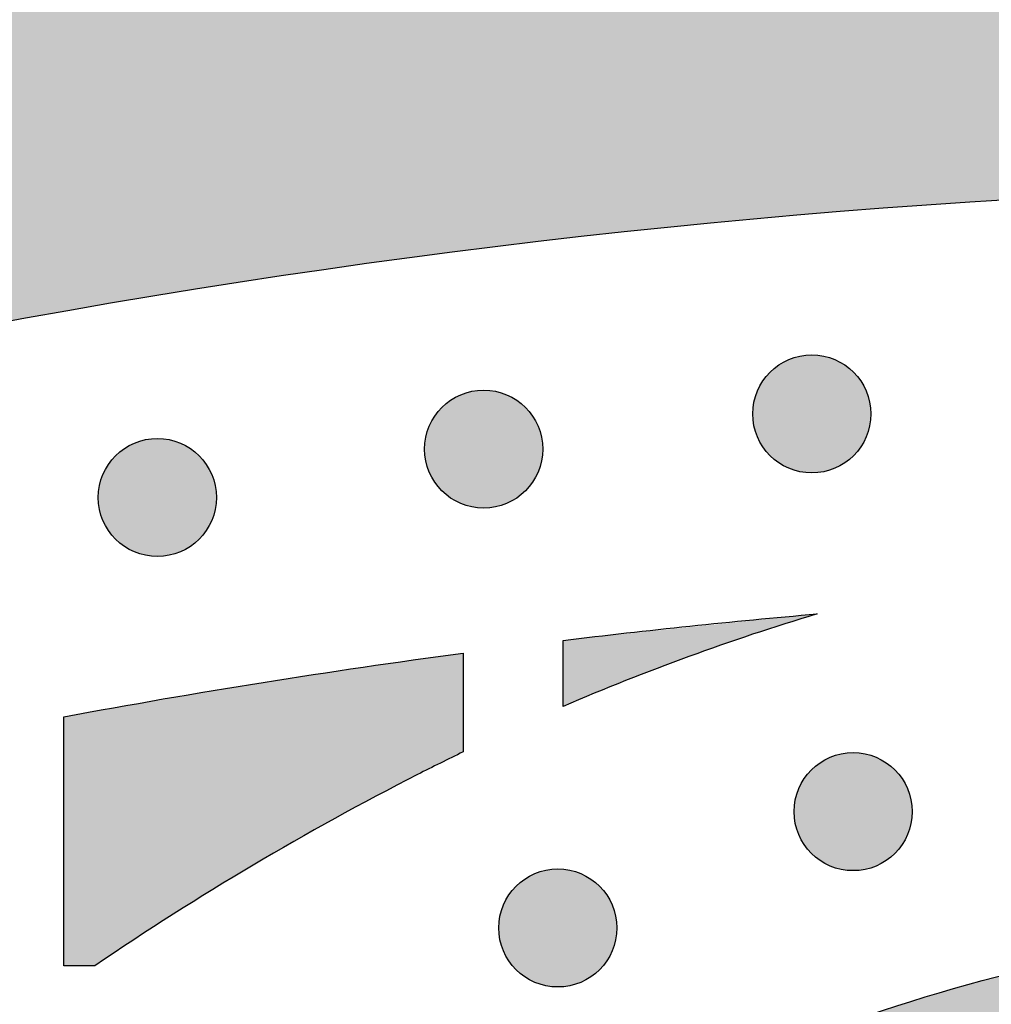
# Model space of a CAD drawing. Header units: millimetres. Extents: x -3873 to -97, y 912 to 4165.
# Tile 536 of 656: x -1699 to -1670, y 3134 to 3164. Entities that reach past the tile are written whole.
import ezdxf

# ---------------------------------------------------------------- set-up
doc = ezdxf.new("R2010")
doc.units = ezdxf.units.MM
doc.layers.add('pattern', color=7, linetype='Continuous', true_color=0x000000)

msp = doc.modelspace()

# ---------------------------------------------------------------- hatches: boundary and pattern name
at = {"layer": 'pattern'}
for points in [[(-1803.27, 3124.356), (-1803.97, 3123.213), (-1804.641, 3122.048), (-1805.279, 3120.862), (-1805.886, 3119.656), (-1806.459, 3118.431), (-1806.998, 3117.189), (-1807.502, 3115.932), (-1807.97, 3114.66), (-1808.402, 3113.375), (-1808.797, 3112.079), (-1809.156, 3110.774), (-1809.477, 3109.46), (-1809.76, 3108.14), (-1810.005, 3106.816), (-1810.213, 3105.488), (-1810.383, 3104.158), (-1806.355, 3107.298), (-1802.25, 3110.366), (-1798.07, 3113.357), (-1793.818, 3116.27), (-1789.496, 3119.101), (-1785.105, 3121.85), (-1780.649, 3124.512), (-1776.129, 3127.087), (-1771.549, 3129.571), (-1766.911, 3131.962), (-1762.218, 3134.26), (-1757.473, 3136.461), (-1752.678, 3138.564), (-1747.838, 3140.568), (-1742.954, 3142.47), (-1738.03, 3144.271), (-1733.07, 3145.967), (-1728.077, 3147.559), (-1723.053, 3149.046), (-1718.002, 3150.426), (-1712.929, 3151.698), (-1707.835, 3152.864), (-1702.725, 3153.921), (-1697.602, 3154.87), (-1692.469, 3155.711), (-1687.33, 3156.443), (-1682.188, 3157.067), (-1677.046, 3157.584), (-1671.908, 3157.993), (-1666.778, 3158.296), (-1661.657, 3158.493), (-1656.55, 3158.585), (-1656.55, 3170.585), (-1661.363, 3170.505), (-1666.186, 3170.337), (-1671.017, 3170.078), (-1675.854, 3169.73), (-1680.692, 3169.291), (-1685.532, 3168.762), (-1690.369, 3168.142), (-1695.201, 3167.431), (-1700.026, 3166.628), (-1704.841, 3165.735), (-1709.643, 3164.75), (-1714.43, 3163.675), (-1719.2, 3162.51), (-1723.95, 3161.255), (-1728.676, 3159.91), (-1733.378, 3158.477), (-1738.052, 3156.956), (-1742.696, 3155.348), (-1747.307, 3153.654), (-1751.883, 3151.874), (-1756.422, 3150.011), (-1760.921, 3148.064), (-1765.379, 3146.036), (-1769.792, 3143.928), (-1774.159, 3141.741), (-1778.478, 3139.476), (-1782.747, 3137.136), (-1786.963, 3134.721), (-1791.125, 3132.234), (-1795.232, 3129.676), (-1799.28, 3127.05)], [(-1674.419, 3152.937), (-1674.447, 3152.964), (-1674.476, 3152.991), (-1674.506, 3153.018), (-1674.537, 3153.044), (-1674.568, 3153.07), (-1674.601, 3153.095), (-1674.634, 3153.12), (-1674.668, 3153.144), (-1674.703, 3153.167), (-1674.739, 3153.19), (-1674.775, 3153.212), (-1674.813, 3153.233), (-1674.851, 3153.254), (-1674.889, 3153.274), (-1674.929, 3153.292), (-1674.969, 3153.31), (-1675.01, 3153.327), (-1675.051, 3153.343), (-1675.093, 3153.359), (-1675.135, 3153.373), (-1675.178, 3153.386), (-1675.222, 3153.398), (-1675.266, 3153.409), (-1675.31, 3153.419), (-1675.355, 3153.427), (-1675.4, 3153.435), (-1675.445, 3153.441), (-1675.49, 3153.447), (-1675.536, 3153.451), (-1675.582, 3153.454), (-1675.628, 3153.456), (-1675.674, 3153.456), (-1675.72, 3153.456), (-1675.765, 3153.454), (-1675.811, 3153.451), (-1675.857, 3153.447), (-1675.902, 3153.441), (-1675.948, 3153.435), (-1675.993, 3153.427), (-1676.037, 3153.419), (-1676.081, 3153.409), (-1676.125, 3153.398), (-1676.169, 3153.386), (-1676.212, 3153.373), (-1676.254, 3153.359), (-1676.296, 3153.343), (-1676.338, 3153.327), (-1676.378, 3153.31), (-1676.418, 3153.292), (-1676.458, 3153.274), (-1676.497, 3153.254), (-1676.535, 3153.233), (-1676.572, 3153.212), (-1676.608, 3153.19), (-1676.644, 3153.167), (-1676.679, 3153.144), (-1676.713, 3153.12), (-1676.746, 3153.095), (-1676.779, 3153.07), (-1676.81, 3153.044), (-1676.841, 3153.018), (-1676.871, 3152.991), (-1676.9, 3152.964), (-1676.928, 3152.937), (-1676.956, 3152.908), (-1676.983, 3152.879), (-1677.01, 3152.85), (-1677.036, 3152.819), (-1677.062, 3152.787), (-1677.087, 3152.755), (-1677.112, 3152.721), (-1677.136, 3152.687), (-1677.159, 3152.652), (-1677.182, 3152.617), (-1677.204, 3152.58), (-1677.225, 3152.543), (-1677.245, 3152.505), (-1677.265, 3152.466), (-1677.284, 3152.427), (-1677.302, 3152.387), (-1677.319, 3152.346), (-1677.335, 3152.305), (-1677.35, 3152.263), (-1677.364, 3152.22), (-1677.377, 3152.177), (-1677.389, 3152.134), (-1677.4, 3152.09), (-1677.41, 3152.046), (-1677.419, 3152.001), (-1677.427, 3151.956), (-1677.433, 3151.911), (-1677.438, 3151.865), (-1677.443, 3151.82), (-1677.446, 3151.774), (-1677.447, 3151.728), (-1677.448, 3151.682), (-1677.447, 3151.636), (-1677.446, 3151.59), (-1677.443, 3151.544), (-1677.438, 3151.499), (-1677.433, 3151.453), (-1677.427, 3151.408), (-1677.419, 3151.363), (-1677.41, 3151.318), (-1677.4, 3151.274), (-1677.389, 3151.23), (-1677.377, 3151.187), (-1677.364, 3151.144), (-1677.35, 3151.101), (-1677.335, 3151.059), (-1677.319, 3151.018), (-1677.302, 3150.977), (-1677.284, 3150.937), (-1677.265, 3150.898), (-1677.245, 3150.859), (-1677.225, 3150.821), (-1677.204, 3150.784), (-1677.182, 3150.747), (-1677.159, 3150.711), (-1677.136, 3150.677), (-1677.112, 3150.642), (-1677.087, 3150.609), (-1677.062, 3150.577), (-1677.036, 3150.545), (-1677.01, 3150.514), (-1676.983, 3150.485), (-1676.956, 3150.455), (-1676.928, 3150.427), (-1676.9, 3150.4), (-1676.871, 3150.373), (-1676.841, 3150.346), (-1676.81, 3150.32), (-1676.779, 3150.294), (-1676.746, 3150.269), (-1676.713, 3150.244), (-1676.679, 3150.22), (-1676.644, 3150.197), (-1676.608, 3150.174), (-1676.572, 3150.152), (-1676.535, 3150.131), (-1676.497, 3150.11), (-1676.458, 3150.09), (-1676.418, 3150.072), (-1676.378, 3150.054), (-1676.338, 3150.037), (-1676.296, 3150.02), (-1676.254, 3150.005), (-1676.212, 3149.991), (-1676.169, 3149.978), (-1676.125, 3149.966), (-1676.081, 3149.955), (-1676.037, 3149.945), (-1675.993, 3149.937), (-1675.948, 3149.929), (-1675.902, 3149.922), (-1675.857, 3149.917), (-1675.811, 3149.913), (-1675.765, 3149.91), (-1675.72, 3149.908), (-1675.674, 3149.908), (-1675.628, 3149.908), (-1675.582, 3149.91), (-1675.536, 3149.913), (-1675.49, 3149.917), (-1675.445, 3149.922), (-1675.4, 3149.929), (-1675.355, 3149.937), (-1675.31, 3149.945), (-1675.266, 3149.955), (-1675.222, 3149.966), (-1675.178, 3149.978), (-1675.135, 3149.991), (-1675.093, 3150.005), (-1675.051, 3150.02), (-1675.01, 3150.037), (-1674.969, 3150.054), (-1674.929, 3150.072), (-1674.889, 3150.09), (-1674.851, 3150.11), (-1674.813, 3150.131), (-1674.775, 3150.152), (-1674.739, 3150.174), (-1674.703, 3150.197), (-1674.668, 3150.22), (-1674.634, 3150.244), (-1674.601, 3150.269), (-1674.568, 3150.294), (-1674.537, 3150.32), (-1674.506, 3150.346), (-1674.476, 3150.373), (-1674.447, 3150.4), (-1674.419, 3150.427), (-1674.391, 3150.455), (-1674.364, 3150.485), (-1674.338, 3150.514), (-1674.311, 3150.545), (-1674.286, 3150.577), (-1674.26, 3150.609), (-1674.236, 3150.642), (-1674.212, 3150.677), (-1674.188, 3150.711), (-1674.165, 3150.747), (-1674.143, 3150.784), (-1674.122, 3150.821), (-1674.102, 3150.859), (-1674.082, 3150.898), (-1674.063, 3150.937), (-1674.045, 3150.977), (-1674.028, 3151.018), (-1674.012, 3151.059), (-1673.997, 3151.101), (-1673.983, 3151.144), (-1673.97, 3151.187), (-1673.958, 3151.23), (-1673.947, 3151.274), (-1673.937, 3151.318), (-1673.928, 3151.363), (-1673.921, 3151.408), (-1673.914, 3151.453), (-1673.909, 3151.499), (-1673.905, 3151.544), (-1673.902, 3151.59), (-1673.9, 3151.636), (-1673.899, 3151.682), (-1673.9, 3151.728), (-1673.902, 3151.774), (-1673.905, 3151.82), (-1673.909, 3151.865), (-1673.914, 3151.911), (-1673.921, 3151.956), (-1673.928, 3152.001), (-1673.937, 3152.046), (-1673.947, 3152.09), (-1673.958, 3152.134), (-1673.97, 3152.177), (-1673.983, 3152.22), (-1673.997, 3152.263), (-1674.012, 3152.305), (-1674.028, 3152.346), (-1674.045, 3152.387), (-1674.063, 3152.427), (-1674.082, 3152.466), (-1674.102, 3152.505), (-1674.122, 3152.543), (-1674.143, 3152.58), (-1674.165, 3152.617), (-1674.188, 3152.652), (-1674.212, 3152.687), (-1674.236, 3152.721), (-1674.26, 3152.755), (-1674.286, 3152.787), (-1674.311, 3152.819), (-1674.338, 3152.85), (-1674.364, 3152.879), (-1674.391, 3152.908)], [(-1684.278, 3151.881), (-1684.307, 3151.908), (-1684.336, 3151.935), (-1684.366, 3151.962), (-1684.396, 3151.988), (-1684.428, 3152.014), (-1684.46, 3152.039), (-1684.494, 3152.064), (-1684.528, 3152.088), (-1684.563, 3152.111), (-1684.598, 3152.134), (-1684.635, 3152.156), (-1684.672, 3152.177), (-1684.71, 3152.198), (-1684.749, 3152.218), (-1684.788, 3152.236), (-1684.828, 3152.254), (-1684.869, 3152.271), (-1684.91, 3152.287), (-1684.952, 3152.303), (-1684.995, 3152.317), (-1685.038, 3152.33), (-1685.081, 3152.342), (-1685.125, 3152.353), (-1685.17, 3152.363), (-1685.214, 3152.371), (-1685.259, 3152.379), (-1685.304, 3152.385), (-1685.35, 3152.391), (-1685.395, 3152.395), (-1685.441, 3152.398), (-1685.487, 3152.4), (-1685.533, 3152.4), (-1685.579, 3152.4), (-1685.625, 3152.398), (-1685.671, 3152.395), (-1685.716, 3152.391), (-1685.762, 3152.385), (-1685.807, 3152.379), (-1685.852, 3152.371), (-1685.897, 3152.363), (-1685.941, 3152.353), (-1685.985, 3152.342), (-1686.028, 3152.33), (-1686.071, 3152.317), (-1686.114, 3152.303), (-1686.156, 3152.287), (-1686.197, 3152.271), (-1686.238, 3152.254), (-1686.278, 3152.236), (-1686.317, 3152.218), (-1686.356, 3152.198), (-1686.394, 3152.177), (-1686.431, 3152.156), (-1686.468, 3152.134), (-1686.504, 3152.111), (-1686.538, 3152.088), (-1686.573, 3152.064), (-1686.606, 3152.039), (-1686.638, 3152.014), (-1686.67, 3151.988), (-1686.701, 3151.962), (-1686.731, 3151.935), (-1686.76, 3151.908), (-1686.788, 3151.881), (-1686.815, 3151.852), (-1686.842, 3151.823), (-1686.869, 3151.794), (-1686.895, 3151.763), (-1686.921, 3151.731), (-1686.946, 3151.699), (-1686.971, 3151.665), (-1686.995, 3151.631), (-1687.018, 3151.596), (-1687.041, 3151.561), (-1687.063, 3151.524), (-1687.084, 3151.487), (-1687.105, 3151.449), (-1687.125, 3151.41), (-1687.143, 3151.371), (-1687.161, 3151.331), (-1687.178, 3151.29), (-1687.195, 3151.249), (-1687.21, 3151.207), (-1687.224, 3151.164), (-1687.237, 3151.121), (-1687.249, 3151.078), (-1687.26, 3151.034), (-1687.27, 3150.99), (-1687.278, 3150.945), (-1687.286, 3150.9), (-1687.293, 3150.855), (-1687.298, 3150.809), (-1687.302, 3150.764), (-1687.305, 3150.718), (-1687.307, 3150.672), (-1687.307, 3150.626), (-1687.307, 3150.58), (-1687.305, 3150.534), (-1687.302, 3150.488), (-1687.298, 3150.443), (-1687.293, 3150.397), (-1687.286, 3150.352), (-1687.278, 3150.307), (-1687.27, 3150.262), (-1687.26, 3150.218), (-1687.249, 3150.174), (-1687.237, 3150.131), (-1687.224, 3150.088), (-1687.21, 3150.045), (-1687.195, 3150.003), (-1687.178, 3149.962), (-1687.161, 3149.921), (-1687.143, 3149.881), (-1687.125, 3149.842), (-1687.105, 3149.803), (-1687.084, 3149.765), (-1687.063, 3149.728), (-1687.041, 3149.691), (-1687.018, 3149.656), (-1686.995, 3149.621), (-1686.971, 3149.586), (-1686.946, 3149.553), (-1686.921, 3149.521), (-1686.895, 3149.489), (-1686.869, 3149.458), (-1686.842, 3149.429), (-1686.815, 3149.4), (-1686.788, 3149.371), (-1686.76, 3149.344), (-1686.731, 3149.317), (-1686.701, 3149.29), (-1686.67, 3149.264), (-1686.638, 3149.238), (-1686.606, 3149.213), (-1686.573, 3149.188), (-1686.538, 3149.164), (-1686.504, 3149.141), (-1686.468, 3149.118), (-1686.431, 3149.096), (-1686.394, 3149.075), (-1686.356, 3149.054), (-1686.317, 3149.034), (-1686.278, 3149.016), (-1686.238, 3148.998), (-1686.197, 3148.981), (-1686.156, 3148.965), (-1686.114, 3148.949), (-1686.071, 3148.935), (-1686.028, 3148.922), (-1685.985, 3148.91), (-1685.941, 3148.899), (-1685.897, 3148.889), (-1685.852, 3148.881), (-1685.807, 3148.873), (-1685.762, 3148.866), (-1685.716, 3148.861), (-1685.671, 3148.857), (-1685.625, 3148.854), (-1685.579, 3148.852), (-1685.533, 3148.852), (-1685.487, 3148.852), (-1685.441, 3148.854), (-1685.395, 3148.857), (-1685.35, 3148.861), (-1685.304, 3148.866), (-1685.259, 3148.873), (-1685.214, 3148.881), (-1685.17, 3148.889), (-1685.125, 3148.899), (-1685.081, 3148.91), (-1685.038, 3148.922), (-1684.995, 3148.935), (-1684.952, 3148.949), (-1684.91, 3148.965), (-1684.869, 3148.981), (-1684.828, 3148.998), (-1684.788, 3149.016), (-1684.749, 3149.034), (-1684.71, 3149.054), (-1684.672, 3149.075), (-1684.635, 3149.096), (-1684.598, 3149.118), (-1684.563, 3149.141), (-1684.528, 3149.164), (-1684.494, 3149.188), (-1684.46, 3149.213), (-1684.428, 3149.238), (-1684.396, 3149.264), (-1684.366, 3149.29), (-1684.336, 3149.317), (-1684.307, 3149.344), (-1684.278, 3149.371), (-1684.251, 3149.4), (-1684.224, 3149.429), (-1684.197, 3149.458), (-1684.171, 3149.489), (-1684.145, 3149.521), (-1684.12, 3149.553), (-1684.095, 3149.586), (-1684.071, 3149.621), (-1684.048, 3149.656), (-1684.025, 3149.691), (-1684.003, 3149.728), (-1683.982, 3149.765), (-1683.961, 3149.803), (-1683.941, 3149.842), (-1683.923, 3149.881), (-1683.905, 3149.921), (-1683.888, 3149.962), (-1683.872, 3150.003), (-1683.856, 3150.045), (-1683.842, 3150.088), (-1683.829, 3150.131), (-1683.817, 3150.174), (-1683.806, 3150.218), (-1683.796, 3150.262), (-1683.788, 3150.307), (-1683.78, 3150.352), (-1683.774, 3150.397), (-1683.768, 3150.443), (-1683.764, 3150.488), (-1683.761, 3150.534), (-1683.759, 3150.58), (-1683.759, 3150.626), (-1683.759, 3150.672), (-1683.761, 3150.718), (-1683.764, 3150.764), (-1683.768, 3150.809), (-1683.774, 3150.855), (-1683.78, 3150.9), (-1683.788, 3150.945), (-1683.796, 3150.99), (-1683.806, 3151.034), (-1683.817, 3151.078), (-1683.829, 3151.121), (-1683.842, 3151.164), (-1683.856, 3151.207), (-1683.872, 3151.249), (-1683.888, 3151.29), (-1683.905, 3151.331), (-1683.923, 3151.371), (-1683.941, 3151.41), (-1683.961, 3151.449), (-1683.982, 3151.487), (-1684.003, 3151.524), (-1684.025, 3151.561), (-1684.048, 3151.596), (-1684.071, 3151.631), (-1684.095, 3151.665), (-1684.12, 3151.699), (-1684.145, 3151.731), (-1684.171, 3151.763), (-1684.197, 3151.794), (-1684.224, 3151.823), (-1684.251, 3151.852)], [(-1694.082, 3150.426), (-1694.11, 3150.453), (-1694.139, 3150.481), (-1694.169, 3150.507), (-1694.2, 3150.534), (-1694.232, 3150.559), (-1694.264, 3150.584), (-1694.297, 3150.609), (-1694.331, 3150.633), (-1694.366, 3150.657), (-1694.402, 3150.679), (-1694.438, 3150.701), (-1694.476, 3150.723), (-1694.514, 3150.743), (-1694.552, 3150.763), (-1694.592, 3150.782), (-1694.632, 3150.8), (-1694.673, 3150.817), (-1694.714, 3150.833), (-1694.756, 3150.848), (-1694.799, 3150.862), (-1694.841, 3150.875), (-1694.885, 3150.887), (-1694.929, 3150.898), (-1694.973, 3150.908), (-1695.018, 3150.917), (-1695.063, 3150.924), (-1695.108, 3150.931), (-1695.153, 3150.936), (-1695.199, 3150.94), (-1695.245, 3150.943), (-1695.291, 3150.945), (-1695.337, 3150.946), (-1695.383, 3150.945), (-1695.429, 3150.943), (-1695.474, 3150.94), (-1695.52, 3150.936), (-1695.565, 3150.931), (-1695.611, 3150.924), (-1695.656, 3150.917), (-1695.7, 3150.908), (-1695.745, 3150.898), (-1695.788, 3150.887), (-1695.832, 3150.875), (-1695.875, 3150.862), (-1695.917, 3150.848), (-1695.959, 3150.833), (-1696.001, 3150.817), (-1696.041, 3150.8), (-1696.082, 3150.782), (-1696.121, 3150.763), (-1696.16, 3150.743), (-1696.198, 3150.723), (-1696.235, 3150.701), (-1696.271, 3150.679), (-1696.307, 3150.657), (-1696.342, 3150.633), (-1696.376, 3150.609), (-1696.409, 3150.584), (-1696.442, 3150.559), (-1696.474, 3150.534), (-1696.504, 3150.507), (-1696.534, 3150.481), (-1696.563, 3150.453), (-1696.591, 3150.426), (-1696.619, 3150.398), (-1696.646, 3150.369), (-1696.673, 3150.339), (-1696.699, 3150.308), (-1696.725, 3150.276), (-1696.75, 3150.244), (-1696.775, 3150.211), (-1696.799, 3150.177), (-1696.822, 3150.142), (-1696.845, 3150.106), (-1696.867, 3150.069), (-1696.888, 3150.032), (-1696.909, 3149.994), (-1696.928, 3149.955), (-1696.947, 3149.916), (-1696.965, 3149.876), (-1696.982, 3149.835), (-1696.998, 3149.794), (-1697.013, 3149.752), (-1697.027, 3149.709), (-1697.041, 3149.666), (-1697.053, 3149.623), (-1697.064, 3149.579), (-1697.073, 3149.535), (-1697.082, 3149.49), (-1697.09, 3149.445), (-1697.096, 3149.4), (-1697.102, 3149.354), (-1697.106, 3149.309), (-1697.109, 3149.263), (-1697.11, 3149.217), (-1697.111, 3149.171), (-1697.11, 3149.125), (-1697.109, 3149.079), (-1697.106, 3149.034), (-1697.102, 3148.988), (-1697.096, 3148.943), (-1697.09, 3148.897), (-1697.082, 3148.852), (-1697.073, 3148.808), (-1697.064, 3148.763), (-1697.053, 3148.719), (-1697.041, 3148.676), (-1697.027, 3148.633), (-1697.013, 3148.591), (-1696.998, 3148.549), (-1696.982, 3148.507), (-1696.965, 3148.467), (-1696.947, 3148.426), (-1696.928, 3148.387), (-1696.909, 3148.348), (-1696.888, 3148.31), (-1696.867, 3148.273), (-1696.845, 3148.236), (-1696.822, 3148.201), (-1696.799, 3148.166), (-1696.775, 3148.132), (-1696.75, 3148.098), (-1696.725, 3148.066), (-1696.699, 3148.034), (-1696.673, 3148.004), (-1696.646, 3147.974), (-1696.619, 3147.945), (-1696.591, 3147.917), (-1696.563, 3147.889), (-1696.534, 3147.862), (-1696.504, 3147.835), (-1696.474, 3147.809), (-1696.442, 3147.783), (-1696.409, 3147.758), (-1696.376, 3147.733), (-1696.342, 3147.709), (-1696.307, 3147.686), (-1696.271, 3147.663), (-1696.235, 3147.641), (-1696.198, 3147.62), (-1696.16, 3147.599), (-1696.121, 3147.58), (-1696.082, 3147.561), (-1696.041, 3147.543), (-1696.001, 3147.526), (-1695.959, 3147.51), (-1695.917, 3147.495), (-1695.875, 3147.481), (-1695.832, 3147.467), (-1695.788, 3147.455), (-1695.745, 3147.444), (-1695.7, 3147.435), (-1695.656, 3147.426), (-1695.611, 3147.418), (-1695.565, 3147.412), (-1695.52, 3147.406), (-1695.474, 3147.402), (-1695.429, 3147.399), (-1695.383, 3147.398), (-1695.337, 3147.397), (-1695.291, 3147.398), (-1695.245, 3147.399), (-1695.199, 3147.402), (-1695.153, 3147.406), (-1695.108, 3147.412), (-1695.063, 3147.418), (-1695.018, 3147.426), (-1694.973, 3147.435), (-1694.929, 3147.444), (-1694.885, 3147.455), (-1694.841, 3147.467), (-1694.799, 3147.481), (-1694.756, 3147.495), (-1694.714, 3147.51), (-1694.673, 3147.526), (-1694.632, 3147.543), (-1694.592, 3147.561), (-1694.552, 3147.58), (-1694.514, 3147.599), (-1694.476, 3147.62), (-1694.438, 3147.641), (-1694.402, 3147.663), (-1694.366, 3147.686), (-1694.331, 3147.709), (-1694.297, 3147.733), (-1694.264, 3147.758), (-1694.232, 3147.783), (-1694.2, 3147.809), (-1694.169, 3147.835), (-1694.139, 3147.862), (-1694.11, 3147.889), (-1694.082, 3147.917), (-1694.055, 3147.945), (-1694.027, 3147.974), (-1694.001, 3148.004), (-1693.974, 3148.034), (-1693.949, 3148.066), (-1693.923, 3148.098), (-1693.899, 3148.132), (-1693.875, 3148.166), (-1693.851, 3148.201), (-1693.829, 3148.236), (-1693.807, 3148.273), (-1693.785, 3148.31), (-1693.765, 3148.348), (-1693.745, 3148.387), (-1693.726, 3148.426), (-1693.708, 3148.467), (-1693.691, 3148.507), (-1693.675, 3148.549), (-1693.66, 3148.591), (-1693.646, 3148.633), (-1693.633, 3148.676), (-1693.621, 3148.719), (-1693.61, 3148.763), (-1693.6, 3148.808), (-1693.591, 3148.852), (-1693.584, 3148.897), (-1693.577, 3148.943), (-1693.572, 3148.988), (-1693.568, 3149.034), (-1693.565, 3149.079), (-1693.563, 3149.125), (-1693.562, 3149.171), (-1693.563, 3149.217), (-1693.565, 3149.263), (-1693.568, 3149.309), (-1693.572, 3149.354), (-1693.577, 3149.4), (-1693.584, 3149.445), (-1693.591, 3149.49), (-1693.6, 3149.535), (-1693.61, 3149.579), (-1693.621, 3149.623), (-1693.633, 3149.666), (-1693.646, 3149.709), (-1693.66, 3149.752), (-1693.675, 3149.794), (-1693.691, 3149.835), (-1693.708, 3149.876), (-1693.726, 3149.916), (-1693.745, 3149.955), (-1693.765, 3149.994), (-1693.785, 3150.032), (-1693.807, 3150.069), (-1693.829, 3150.106), (-1693.851, 3150.142), (-1693.875, 3150.177), (-1693.899, 3150.211), (-1693.923, 3150.244), (-1693.949, 3150.276), (-1693.974, 3150.308), (-1694.001, 3150.339), (-1694.027, 3150.369), (-1694.055, 3150.398)], [(-1683.149, 3144.876), (-1675.516, 3145.673), (-1677.452, 3145.058), (-1679.371, 3144.39), (-1681.271, 3143.667), (-1683.149, 3142.893)], [(-1686.149, 3141.524), (-1687.516, 3140.844), (-1690.008, 3139.522), (-1692.459, 3138.122), (-1694.864, 3136.646), (-1697.22, 3135.095), (-1698.149, 3135.095), (-1698.149, 3142.578), (-1692.161, 3143.613), (-1686.149, 3144.495)], [(-1673.177, 3140.984), (-1673.205, 3141.011), (-1673.234, 3141.038), (-1673.264, 3141.065), (-1673.295, 3141.091), (-1673.327, 3141.117), (-1673.359, 3141.142), (-1673.392, 3141.167), (-1673.427, 3141.191), (-1673.461, 3141.214), (-1673.497, 3141.237), (-1673.534, 3141.259), (-1673.571, 3141.28), (-1673.609, 3141.301), (-1673.648, 3141.32), (-1673.687, 3141.339), (-1673.727, 3141.357), (-1673.768, 3141.374), (-1673.809, 3141.39), (-1673.851, 3141.405), (-1673.894, 3141.42), (-1673.937, 3141.433), (-1673.98, 3141.445), (-1674.024, 3141.456), (-1674.068, 3141.466), (-1674.113, 3141.474), (-1674.158, 3141.482), (-1674.203, 3141.488), (-1674.249, 3141.494), (-1674.294, 3141.498), (-1674.34, 3141.501), (-1674.386, 3141.503), (-1674.432, 3141.503), (-1674.478, 3141.503), (-1674.524, 3141.501), (-1674.57, 3141.498), (-1674.615, 3141.494), (-1674.661, 3141.488), (-1674.706, 3141.482), (-1674.751, 3141.474), (-1674.795, 3141.466), (-1674.84, 3141.456), (-1674.884, 3141.445), (-1674.927, 3141.433), (-1674.97, 3141.42), (-1675.013, 3141.405), (-1675.055, 3141.39), (-1675.096, 3141.374), (-1675.137, 3141.357), (-1675.177, 3141.339), (-1675.216, 3141.32), (-1675.255, 3141.301), (-1675.293, 3141.28), (-1675.33, 3141.259), (-1675.367, 3141.237), (-1675.402, 3141.214), (-1675.437, 3141.191), (-1675.471, 3141.167), (-1675.505, 3141.142), (-1675.537, 3141.117), (-1675.569, 3141.091), (-1675.599, 3141.065), (-1675.629, 3141.038), (-1675.658, 3141.011), (-1675.687, 3140.984), (-1675.714, 3140.955), (-1675.741, 3140.926), (-1675.768, 3140.896), (-1675.794, 3140.866), (-1675.82, 3140.834), (-1675.845, 3140.802), (-1675.87, 3140.768), (-1675.894, 3140.734), (-1675.917, 3140.699), (-1675.94, 3140.664), (-1675.962, 3140.627), (-1675.983, 3140.59), (-1676.004, 3140.552), (-1676.023, 3140.513), (-1676.042, 3140.474), (-1676.06, 3140.434), (-1676.077, 3140.393), (-1676.093, 3140.352), (-1676.108, 3140.31), (-1676.123, 3140.267), (-1676.136, 3140.224), (-1676.148, 3140.181), (-1676.159, 3140.137), (-1676.169, 3140.092), (-1676.177, 3140.048), (-1676.185, 3140.003), (-1676.191, 3139.958), (-1676.197, 3139.912), (-1676.201, 3139.867), (-1676.204, 3139.821), (-1676.206, 3139.775), (-1676.206, 3139.729), (-1676.206, 3139.683), (-1676.204, 3139.637), (-1676.201, 3139.591), (-1676.197, 3139.546), (-1676.191, 3139.5), (-1676.185, 3139.455), (-1676.177, 3139.41), (-1676.169, 3139.365), (-1676.159, 3139.321), (-1676.148, 3139.277), (-1676.136, 3139.234), (-1676.123, 3139.191), (-1676.108, 3139.148), (-1676.093, 3139.106), (-1676.077, 3139.065), (-1676.06, 3139.024), (-1676.042, 3138.984), (-1676.023, 3138.945), (-1676.004, 3138.906), (-1675.983, 3138.868), (-1675.962, 3138.831), (-1675.94, 3138.794), (-1675.917, 3138.758), (-1675.894, 3138.724), (-1675.87, 3138.689), (-1675.845, 3138.656), (-1675.82, 3138.624), (-1675.794, 3138.592), (-1675.768, 3138.561), (-1675.741, 3138.531), (-1675.714, 3138.502), (-1675.687, 3138.474), (-1675.658, 3138.447), (-1675.629, 3138.42), (-1675.599, 3138.393), (-1675.569, 3138.367), (-1675.537, 3138.341), (-1675.505, 3138.316), (-1675.471, 3138.291), (-1675.437, 3138.267), (-1675.402, 3138.244), (-1675.367, 3138.221), (-1675.33, 3138.199), (-1675.293, 3138.178), (-1675.255, 3138.157), (-1675.216, 3138.137), (-1675.177, 3138.119), (-1675.137, 3138.101), (-1675.096, 3138.084), (-1675.055, 3138.067), (-1675.013, 3138.052), (-1674.97, 3138.038), (-1674.927, 3138.025), (-1674.884, 3138.013), (-1674.84, 3138.002), (-1674.795, 3137.992), (-1674.751, 3137.984), (-1674.706, 3137.976), (-1674.661, 3137.969), (-1674.615, 3137.964), (-1674.57, 3137.96), (-1674.524, 3137.957), (-1674.478, 3137.955), (-1674.432, 3137.955), (-1674.386, 3137.955), (-1674.34, 3137.957), (-1674.294, 3137.96), (-1674.249, 3137.964), (-1674.203, 3137.969), (-1674.158, 3137.976), (-1674.113, 3137.984), (-1674.068, 3137.992), (-1674.024, 3138.002), (-1673.98, 3138.013), (-1673.937, 3138.025), (-1673.894, 3138.038), (-1673.851, 3138.052), (-1673.809, 3138.067), (-1673.768, 3138.084), (-1673.727, 3138.101), (-1673.687, 3138.119), (-1673.648, 3138.137), (-1673.609, 3138.157), (-1673.571, 3138.178), (-1673.534, 3138.199), (-1673.497, 3138.221), (-1673.461, 3138.244), (-1673.427, 3138.267), (-1673.392, 3138.291), (-1673.359, 3138.316), (-1673.327, 3138.341), (-1673.295, 3138.367), (-1673.264, 3138.393), (-1673.234, 3138.42), (-1673.205, 3138.447), (-1673.177, 3138.474), (-1673.15, 3138.502), (-1673.123, 3138.531), (-1673.096, 3138.561), (-1673.07, 3138.592), (-1673.044, 3138.624), (-1673.019, 3138.656), (-1672.994, 3138.689), (-1672.97, 3138.724), (-1672.947, 3138.758), (-1672.924, 3138.794), (-1672.902, 3138.831), (-1672.881, 3138.868), (-1672.86, 3138.906), (-1672.84, 3138.945), (-1672.822, 3138.984), (-1672.804, 3139.024), (-1672.787, 3139.065), (-1672.77, 3139.106), (-1672.755, 3139.148), (-1672.741, 3139.191), (-1672.728, 3139.234), (-1672.716, 3139.277), (-1672.705, 3139.321), (-1672.695, 3139.365), (-1672.687, 3139.41), (-1672.679, 3139.455), (-1672.672, 3139.5), (-1672.667, 3139.546), (-1672.663, 3139.591), (-1672.66, 3139.637), (-1672.658, 3139.683), (-1672.658, 3139.729), (-1672.658, 3139.775), (-1672.66, 3139.821), (-1672.663, 3139.867), (-1672.667, 3139.912), (-1672.672, 3139.958), (-1672.679, 3140.003), (-1672.687, 3140.048), (-1672.695, 3140.092), (-1672.705, 3140.137), (-1672.716, 3140.181), (-1672.728, 3140.224), (-1672.741, 3140.267), (-1672.755, 3140.31), (-1672.77, 3140.352), (-1672.787, 3140.393), (-1672.804, 3140.434), (-1672.822, 3140.474), (-1672.84, 3140.513), (-1672.86, 3140.552), (-1672.881, 3140.59), (-1672.902, 3140.627), (-1672.924, 3140.664), (-1672.947, 3140.699), (-1672.97, 3140.734), (-1672.994, 3140.768), (-1673.019, 3140.802), (-1673.044, 3140.834), (-1673.07, 3140.866), (-1673.096, 3140.896), (-1673.123, 3140.926), (-1673.15, 3140.955)], [(-1682.051, 3137.488), (-1682.08, 3137.515), (-1682.109, 3137.543), (-1682.138, 3137.569), (-1682.169, 3137.596), (-1682.201, 3137.621), (-1682.233, 3137.647), (-1682.267, 3137.671), (-1682.301, 3137.695), (-1682.336, 3137.719), (-1682.371, 3137.741), (-1682.408, 3137.763), (-1682.445, 3137.785), (-1682.483, 3137.805), (-1682.522, 3137.825), (-1682.561, 3137.844), (-1682.601, 3137.862), (-1682.642, 3137.879), (-1682.683, 3137.895), (-1682.725, 3137.91), (-1682.768, 3137.924), (-1682.811, 3137.937), (-1682.854, 3137.949), (-1682.898, 3137.96), (-1682.942, 3137.97), (-1682.987, 3137.979), (-1683.032, 3137.986), (-1683.077, 3137.993), (-1683.123, 3137.998), (-1683.168, 3138.002), (-1683.214, 3138.005), (-1683.26, 3138.007), (-1683.306, 3138.008), (-1683.352, 3138.007), (-1683.398, 3138.005), (-1683.444, 3138.002), (-1683.489, 3137.998), (-1683.535, 3137.993), (-1683.58, 3137.986), (-1683.625, 3137.979), (-1683.67, 3137.97), (-1683.714, 3137.96), (-1683.758, 3137.949), (-1683.801, 3137.937), (-1683.844, 3137.924), (-1683.887, 3137.91), (-1683.929, 3137.895), (-1683.97, 3137.879), (-1684.011, 3137.862), (-1684.051, 3137.844), (-1684.09, 3137.825), (-1684.129, 3137.805), (-1684.167, 3137.785), (-1684.204, 3137.763), (-1684.241, 3137.741), (-1684.277, 3137.719), (-1684.311, 3137.695), (-1684.346, 3137.671), (-1684.379, 3137.647), (-1684.411, 3137.621), (-1684.443, 3137.596), (-1684.474, 3137.569), (-1684.503, 3137.543), (-1684.533, 3137.515), (-1684.561, 3137.488), (-1684.588, 3137.46), (-1684.615, 3137.431), (-1684.642, 3137.401), (-1684.668, 3137.37), (-1684.694, 3137.339), (-1684.719, 3137.306), (-1684.744, 3137.273), (-1684.768, 3137.239), (-1684.791, 3137.204), (-1684.814, 3137.168), (-1684.836, 3137.132), (-1684.857, 3137.094), (-1684.878, 3137.056), (-1684.898, 3137.018), (-1684.916, 3136.978), (-1684.934, 3136.938), (-1684.951, 3136.897), (-1684.968, 3136.856), (-1684.983, 3136.814), (-1684.997, 3136.772), (-1685.01, 3136.729), (-1685.022, 3136.685), (-1685.033, 3136.641), (-1685.043, 3136.597), (-1685.051, 3136.552), (-1685.059, 3136.507), (-1685.066, 3136.462), (-1685.071, 3136.417), (-1685.075, 3136.371), (-1685.078, 3136.325), (-1685.08, 3136.279), (-1685.08, 3136.233), (-1685.08, 3136.187), (-1685.078, 3136.142), (-1685.075, 3136.096), (-1685.071, 3136.05), (-1685.066, 3136.005), (-1685.059, 3135.959), (-1685.051, 3135.914), (-1685.043, 3135.87), (-1685.033, 3135.825), (-1685.022, 3135.782), (-1685.01, 3135.738), (-1684.997, 3135.695), (-1684.983, 3135.653), (-1684.968, 3135.611), (-1684.951, 3135.569), (-1684.934, 3135.529), (-1684.916, 3135.489), (-1684.898, 3135.449), (-1684.878, 3135.41), (-1684.857, 3135.372), (-1684.836, 3135.335), (-1684.814, 3135.299), (-1684.791, 3135.263), (-1684.768, 3135.228), (-1684.744, 3135.194), (-1684.719, 3135.161), (-1684.694, 3135.128), (-1684.668, 3135.097), (-1684.642, 3135.066), (-1684.615, 3135.036), (-1684.588, 3135.007), (-1684.561, 3134.979), (-1684.533, 3134.951), (-1684.503, 3134.924), (-1684.474, 3134.897), (-1684.443, 3134.871), (-1684.411, 3134.845), (-1684.379, 3134.82), (-1684.346, 3134.795), (-1684.311, 3134.771), (-1684.277, 3134.748), (-1684.241, 3134.725), (-1684.204, 3134.703), (-1684.167, 3134.682), (-1684.129, 3134.661), (-1684.09, 3134.642), (-1684.051, 3134.623), (-1684.011, 3134.605), (-1683.97, 3134.588), (-1683.929, 3134.572), (-1683.887, 3134.557), (-1683.844, 3134.543), (-1683.801, 3134.53), (-1683.758, 3134.518), (-1683.714, 3134.507), (-1683.67, 3134.497), (-1683.625, 3134.488), (-1683.58, 3134.48), (-1683.535, 3134.474), (-1683.489, 3134.469), (-1683.444, 3134.464), (-1683.398, 3134.461), (-1683.352, 3134.46), (-1683.306, 3134.459), (-1683.26, 3134.46), (-1683.214, 3134.461), (-1683.168, 3134.464), (-1683.123, 3134.469), (-1683.077, 3134.474), (-1683.032, 3134.48), (-1682.987, 3134.488), (-1682.942, 3134.497), (-1682.898, 3134.507), (-1682.854, 3134.518), (-1682.811, 3134.53), (-1682.768, 3134.543), (-1682.725, 3134.557), (-1682.683, 3134.572), (-1682.642, 3134.588), (-1682.601, 3134.605), (-1682.561, 3134.623), (-1682.522, 3134.642), (-1682.483, 3134.661), (-1682.445, 3134.682), (-1682.408, 3134.703), (-1682.371, 3134.725), (-1682.336, 3134.748), (-1682.301, 3134.771), (-1682.267, 3134.795), (-1682.233, 3134.82), (-1682.201, 3134.845), (-1682.169, 3134.871), (-1682.138, 3134.897), (-1682.109, 3134.924), (-1682.08, 3134.951), (-1682.051, 3134.979), (-1682.024, 3135.007), (-1681.997, 3135.036), (-1681.97, 3135.066), (-1681.944, 3135.097), (-1681.918, 3135.128), (-1681.893, 3135.161), (-1681.868, 3135.194), (-1681.844, 3135.228), (-1681.821, 3135.263), (-1681.798, 3135.299), (-1681.776, 3135.335), (-1681.755, 3135.372), (-1681.734, 3135.41), (-1681.714, 3135.449), (-1681.696, 3135.489), (-1681.678, 3135.529), (-1681.661, 3135.569), (-1681.645, 3135.611), (-1681.629, 3135.653), (-1681.615, 3135.695), (-1681.602, 3135.738), (-1681.59, 3135.782), (-1681.579, 3135.825), (-1681.569, 3135.87), (-1681.561, 3135.914), (-1681.553, 3135.959), (-1681.547, 3136.005), (-1681.541, 3136.05), (-1681.537, 3136.096), (-1681.534, 3136.142), (-1681.532, 3136.187), (-1681.532, 3136.233), (-1681.532, 3136.279), (-1681.534, 3136.325), (-1681.537, 3136.371), (-1681.541, 3136.417), (-1681.547, 3136.462), (-1681.553, 3136.507), (-1681.561, 3136.552), (-1681.569, 3136.597), (-1681.579, 3136.641), (-1681.59, 3136.685), (-1681.602, 3136.729), (-1681.615, 3136.772), (-1681.629, 3136.814), (-1681.645, 3136.856), (-1681.661, 3136.897), (-1681.678, 3136.938), (-1681.696, 3136.978), (-1681.714, 3137.018), (-1681.734, 3137.056), (-1681.755, 3137.094), (-1681.776, 3137.132), (-1681.798, 3137.168), (-1681.821, 3137.204), (-1681.844, 3137.239), (-1681.868, 3137.273), (-1681.893, 3137.306), (-1681.918, 3137.339), (-1681.944, 3137.37), (-1681.97, 3137.401), (-1681.997, 3137.431), (-1682.024, 3137.46)], [(-1627.181, 3130.129), (-1625.767, 3129.387), (-1624.366, 3128.616), (-1622.98, 3127.814), (-1621.61, 3126.983), (-1620.255, 3126.124), (-1618.918, 3125.236), (-1617.599, 3124.32), (-1616.299, 3123.376), (-1615.019, 3122.406), (-1613.759, 3121.41), (-1612.521, 3120.389), (-1611.305, 3119.343), (-1610.111, 3118.273), (-1608.942, 3117.18), (-1607.796, 3116.064), (-1606.676, 3114.926), (-1604.999, 3113.147), (-1603.362, 3111.325), (-1601.766, 3109.461), (-1600.214, 3107.556), (-1598.705, 3105.612), (-1597.243, 3103.632), (-1595.828, 3101.615), (-1594.461, 3099.564), (-1593.144, 3097.481), (-1591.878, 3095.367), (-1590.663, 3093.225), (-1589.502, 3091.057), (-1588.394, 3088.863), (-1587.34, 3086.647), (-1586.342, 3084.41), (-1585.399, 3082.155), (-1591.807, 3065.471), (-1596.525, 3077.659), (-1597.357, 3079.65), (-1598.239, 3081.625), (-1599.169, 3083.582), (-1600.147, 3085.518), (-1601.173, 3087.433), (-1602.245, 3089.324), (-1603.363, 3091.19), (-1604.526, 3093.03), (-1605.732, 3094.84), (-1606.982, 3096.621), (-1608.273, 3098.37), (-1609.605, 3100.086), (-1610.976, 3101.767), (-1612.385, 3103.413), (-1613.83, 3105.022), (-1615.31, 3106.593), (-1616.257, 3107.555), (-1617.226, 3108.498), (-1618.215, 3109.422), (-1619.223, 3110.327), (-1620.252, 3111.211), (-1621.299, 3112.075), (-1622.364, 3112.917), (-1623.446, 3113.737), (-1624.545, 3114.534), (-1625.66, 3115.309), (-1626.791, 3116.059), (-1627.936, 3116.786), (-1629.094, 3117.488), (-1630.266, 3118.166), (-1631.45, 3118.819), (-1632.646, 3119.446), (-1633.919, 3120.074), (-1635.214, 3120.666), (-1636.529, 3121.221), (-1637.864, 3121.739), (-1639.215, 3122.217), (-1640.581, 3122.657), (-1641.961, 3123.056), (-1643.353, 3123.414), (-1644.755, 3123.73), (-1646.165, 3124.005), (-1647.582, 3124.238), (-1649.002, 3124.428), (-1650.425, 3124.577), (-1651.849, 3124.683), (-1653.272, 3124.747), (-1654.692, 3124.769), (-1656.111, 3124.748), (-1657.534, 3124.686), (-1658.958, 3124.581), (-1660.381, 3124.434), (-1661.802, 3124.245), (-1663.219, 3124.013), (-1664.629, 3123.74), (-1666.031, 3123.424), (-1667.424, 3123.068), (-1668.804, 3122.67), (-1670.171, 3122.232), (-1671.523, 3121.755), (-1672.857, 3121.239), (-1674.173, 3120.684), (-1675.469, 3120.093), (-1676.743, 3119.467), (-1677.939, 3118.841), (-1679.123, 3118.189), (-1680.296, 3117.513), (-1681.455, 3116.812), (-1682.601, 3116.086), (-1683.732, 3115.336), (-1684.848, 3114.563), (-1685.948, 3113.767), (-1687.031, 3112.948), (-1688.097, 3112.107), (-1689.145, 3111.244), (-1690.174, 3110.361), (-1691.183, 3109.457), (-1692.173, 3108.534), (-1693.142, 3107.591), (-1694.091, 3106.631), (-1695.572, 3105.061), (-1697.019, 3103.454), (-1698.429, 3101.809), (-1699.802, 3100.129), (-1701.135, 3098.414), (-1702.428, 3096.666), (-1703.679, 3094.887), (-1704.888, 3093.077), (-1706.052, 3091.239), (-1707.172, 3089.374), (-1708.246, 3087.484), (-1709.273, 3085.57), (-1710.253, 3083.635), (-1711.185, 3081.679), (-1712.069, 3079.705), (-1712.903, 3077.714), (-1717.633, 3065.531), (-1724.025, 3082.221), (-1723.08, 3084.475), (-1722.079, 3086.711), (-1721.024, 3088.926), (-1719.914, 3091.119), (-1718.75, 3093.286), (-1717.534, 3095.427), (-1716.265, 3097.54), (-1714.946, 3099.621), (-1713.578, 3101.671), (-1712.161, 3103.686), (-1710.696, 3105.666), (-1709.186, 3107.608), (-1707.631, 3109.511), (-1706.034, 3111.374), (-1704.395, 3113.195), (-1702.717, 3114.972), (-1701.595, 3116.109), (-1700.449, 3117.223), (-1699.278, 3118.315), (-1698.084, 3119.384), (-1696.867, 3120.429), (-1695.627, 3121.449), (-1694.367, 3122.444), (-1693.086, 3123.413), (-1691.785, 3124.355), (-1690.465, 3125.27), (-1689.127, 3126.156), (-1687.771, 3127.015), (-1686.4, 3127.844), (-1685.013, 3128.645), (-1683.612, 3129.415), (-1682.197, 3130.155), (-1680.608, 3130.937), (-1678.992, 3131.675), (-1677.35, 3132.366), (-1675.685, 3133.01), (-1673.998, 3133.605), (-1672.293, 3134.152), (-1670.571, 3134.648), (-1668.834, 3135.093), (-1667.084, 3135.486), (-1665.325, 3135.827), (-1663.557, 3136.116), (-1661.785, 3136.352), (-1660.009, 3136.535), (-1658.232, 3136.665), (-1656.457, 3136.743), (-1654.686, 3136.769), (-1652.915, 3136.742), (-1651.14, 3136.662), (-1649.363, 3136.53), (-1647.588, 3136.345), (-1645.815, 3136.107), (-1644.048, 3135.817), (-1642.289, 3135.474), (-1640.54, 3135.079), (-1638.803, 3134.633), (-1637.081, 3134.135), (-1635.377, 3133.587), (-1633.691, 3132.99), (-1632.026, 3132.344), (-1630.385, 3131.651), (-1628.769, 3130.913)]]:
    msp.add_hatch(color=256, dxfattribs=at).paths.add_polyline_path(points, flags=0)

# ---------------------------------------------------------------- linework, layer by layer
msp.add_line((-1683.149, 3142.893), (-1683.149, 3144.876), dxfattribs=at)
for points in [[(-1686.149, 3144.495), (-1686.149, 3141.524)], [(-1697.22, 3135.095), (-1698.149, 3135.095), (-1698.149, 3142.578)]]:
    msp.add_lwpolyline(points, dxfattribs=at)
for centre in [(-1675.674, 3151.682), (-1685.533, 3150.626), (-1695.337, 3149.171), (-1674.432, 3139.729), (-1683.306, 3136.233)]:
    msp.add_circle(centre, 1.774, dxfattribs=at)
for centre, radius, start, end in [((-1654.615, 2908.502), 262.09, 90.42318, 124.55459), ((-1654.55, 3076.244), 72.525, 106.80256, 113.22386), ((-1654.55, 3076.244), 72.526, 115.82919, 117.0358), ((-1646.776, 3061.009), 89.629, 117.03581, 124.25043)]:
    msp.add_arc(centre, radius, start, end, dxfattribs=at)
at = {"layer": 'pattern', "extrusion": (0, 0, -1)}
for centre, radius, start, end in [((1654.615, 2908.502), 250.09, 51.4755, 89.55652), ((1654.615, 2908.503), 238.089, 83.11677, 84.96376), ((1654.615, 2908.502), 238.09, 79.46438, 82.389), ((1654.686, 3076.244), 60.525, 62.96419, 90)]:
    msp.add_arc(centre, radius, start, end, dxfattribs=at)

doc.saveas('drawing.dxf')
